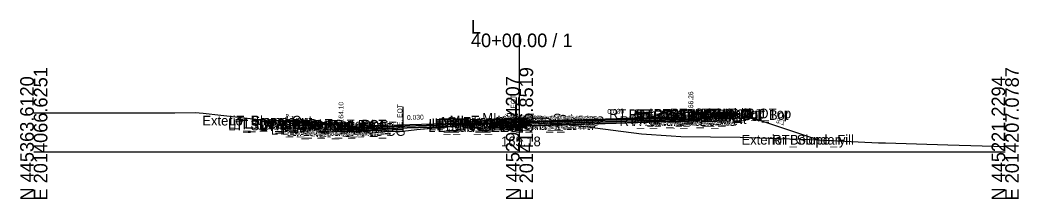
# Model space of a CAD drawing. Extents: x -26 to 4203, y -10 to 9526.
# Drawn here: x 2997.2 to 3202.8, y -9.7 to 27.2 of the extents above; entities that cross this region are included whole.
import ezdxf

# ---------------------------------------------------------------- set-up
doc = ezdxf.new("R2010")
doc.units = 0
for name, color, linetype in [('Default', 7, 'Continuous'), ('Exist CMT Pavement', 7, 'Continuous'), ('Exist Cross Section Cell', 7, 'Continuous'), ('Exist XS Center Line Elevation Label', 7, 'Continuous'), ('Exist XS Ground Line', 7, 'Continuous'), ('Prop CMT Conc Surface', 7, 'Continuous'), ('Prop CMT Concrete Structures', 7, 'Continuous'), ('Prop CMT Pvmt Course 1', 7, 'Continuous'), ('Prop CMT Pvmt Course 1 CG', 7, 'Continuous'), ('Prop CMT Pvmt Course 2', 7, 'Continuous'), ('Prop CMT Pvmt Course 3', 7, 'Continuous'), ('Prop CMT Pvmt Surface', 7, 'Continuous'), ('Prop CMT Slope Grass', 7, 'Continuous'), ('Prop CMT Subgrade Earthwork', 7, 'Continuous'), ('Prop XS Hydro Elevations', 7, 'Continuous'), ('Prop XS Label Text', 7, 'Continuous'), ('Prop XS SE Text', 7, 'Continuous'), ('Prop XS Side Slope Text', 7, 'Continuous'), ('Scratch_Level_0', 7, 'Continuous')]:
    doc.layers.add(name, color=color, linetype=linetype)

msp = doc.modelspace()

# ---------------------------------------------------------------- linework, layer by layer
at = {"layer": 'Exist CMT Pavement'}
for p, q in [((3096.6, 6.06), (3099.31, 6.22)), ((3075.98, 4.31), (3078.87, 4.61)), ((3078.87, 4.61), (3085.89, 5.26)), ((3085.89, 5.26), (3087.55, 5.42)), ((3087.55, 5.42), (3091.11, 5.69)), ((3091.11, 5.69), (3093.06, 5.84)), ((3093.06, 5.84), (3096.6, 6.06))]:
    msp.add_line(p, q, dxfattribs=at)
at = {"layer": 'Exist Cross Section Cell'}
for p, q in [((3100, 0), (3100, 24.4)), ((3000, 0), (3100, 0)), ((3100, 0), (3200, 0))]:
    msp.add_line(p, q, dxfattribs=at)
at = {"layer": 'Exist XS Ground Line'}
msp.add_lwpolyline([(3000, 8.06), (3029.05, 8.09), (3033.2, 8.13), (3034.86, 7.99), (3045.76, 6.77), (3047.35, 6.61), (3050.59, 6.46), (3062.8, 5.77), (3064.11, 5.42), (3069.36, 3.88), (3070.27, 3.99), (3072.59, 4.27), (3074.41, 4.21), (3075.3, 4.19), (3075.98, 4.31), (3076.5, 4.37), (3078.87, 4.61), (3082.38, 4.95), (3084.17, 5.1), (3085.89, 5.26), (3086.2, 5.29), (3087.55, 5.42), (3088.77, 5.51), (3089.26, 5.55), (3089.57, 5.57), (3091.11, 5.69), (3093.06, 5.84), (3096.6, 6.06), (3099.31, 6.22), (3100, 6.18), (3101.67, 6.09), (3107.83, 5.76), (3110.25, 5.63), (3113.46, 5.23), (3125.14, 3.76), (3131.21, 3.3), (3133.2, 3.21), (3145.45, 3.04), (3147.25, 3), (3159.69, 2.58), (3161.3, 2.53), (3173.93, 1.92), (3175.35, 1.86), (3181.72, 1.7), (3188.17, 1.49), (3200, 1.1)], dxfattribs=at)
at = {"layer": 'Prop CMT Conc Surface'}
for points in [[(3133.27, 7.28), (3135.27, 7.26)], [(3135.27, 7.26), (3135.27, 7.76), (3135.77, 7.76)], [(3139.77, 7.85), (3144.77, 7.95)], [(3058.75, 5.69), (3053.75, 5.79)], [(3063.25, 5.1), (3063.25, 5.6), (3062.75, 5.6)], [(3065.25, 5.24), (3063.25, 5.1)]]:
    msp.add_lwpolyline(points, dxfattribs=at)
at = {"layer": 'Prop CMT Concrete Structures'}
for points in [[(3106.5, 6.48), (3106.49, 6.64), (3105.74, 6.89), (3099.25, 7.02), (3092.76, 6.46), (3092.01, 6.21), (3092, 6.04)], [(3092, 6.04), (3106.5, 6.48)], [(3133.27, 7.28), (3135.27, 7.26), (3135.27, 7.76), (3135.77, 7.76)], [(3135.77, 7.76), (3135.77, 6.77), (3133.27, 6.7)], [(3133.27, 6.7), (3133.27, 7.28)], [(3144.77, 7.95), (3139.77, 7.85)], [(3139.77, 7.85), (3139.77, 7.52)], [(3139.77, 7.52), (3144.77, 7.62)], [(3144.77, 7.62), (3144.77, 7.95)], [(3053.75, 5.46), (3053.75, 5.79)], [(3053.75, 5.79), (3058.75, 5.69)], [(3058.75, 5.36), (3053.75, 5.46)], [(3058.75, 5.69), (3058.75, 5.36)], [(3065.25, 5.24), (3063.25, 5.1), (3063.25, 5.6), (3062.75, 5.6)], [(3062.75, 5.6), (3062.75, 4.58), (3065.25, 4.66)], [(3065.25, 4.66), (3065.25, 5.24)]]:
    msp.add_lwpolyline(points, dxfattribs=at)
at = {"layer": 'Prop CMT Pvmt Course 1'}
for points in [[(3092, 6.04), (3106.5, 6.48)], [(3106.5, 6.23), (3092, 5.79)], [(3106.5, 6.48), (3133.27, 7.28)], [(3133.27, 7.03), (3106.5, 6.23)], [(3106.5, 6.48), (3106.5, 6.23)], [(3106.5, 6.23), (3106.5, 6.48)], [(3133.27, 7.28), (3133.27, 7.03)], [(3092, 6.04), (3065.25, 5.24)], [(3065.25, 4.99), (3092, 5.79)], [(3065.25, 5.24), (3065.25, 4.99)], [(3092, 5.79), (3092, 6.04)], [(3092, 5.79), (3092, 6.04)], [(3092, 5.79), (3092, 5.92)], [(3092, 5.92), (3092, 5.92)], [(3092, 5.92), (3092, 5.79), (3092, 5.79)]]:
    msp.add_lwpolyline(points, dxfattribs=at)
msp.add_lwpolyline([(3106.5, 6.23), (3106.5, 6.35), (3106.5, 6.35), (3106.5, 6.23)], close=True, dxfattribs=at)
at = {"layer": 'Prop CMT Pvmt Course 1 CG'}
for points in [[(3133.27, 6.7), (3136.27, 6.79), (3136.59, 6.46)], [(3133.27, 6.36), (3133.27, 6.7)], [(3136.59, 6.46), (3133.27, 6.36)], [(3065.25, 4.66), (3062.25, 4.57), (3061.91, 4.22)], [(3061.91, 4.22), (3065.25, 4.32)], [(3065.25, 4.32), (3065.25, 4.66)]]:
    msp.add_lwpolyline(points, dxfattribs=at)
at = {"layer": 'Prop CMT Pvmt Course 2'}
for points in [[(3092, 5.79), (3106.5, 6.23)], [(3106.5, 6.23), (3133.27, 7.03)], [(3133.27, 6.7), (3106.5, 5.89)], [(3106.5, 6.23), (3106.5, 5.89)], [(3106.5, 5.89), (3106.5, 6.23)], [(3133.27, 7.03), (3133.27, 6.7)], [(3092, 5.79), (3065.25, 4.99)], [(3065.25, 4.66), (3086.16, 5.28)], [(3065.25, 4.99), (3065.25, 4.66)]]:
    msp.add_lwpolyline(points, dxfattribs=at)
at = {"layer": 'Prop CMT Pvmt Course 3'}
for points in [[(3106.5, 5.89), (3133.27, 6.7)], [(3133.27, 6.36), (3106.5, 5.56)], [(3133.27, 6.7), (3133.27, 6.36)], [(3086.16, 5.28), (3065.25, 4.66)], [(3065.25, 4.66), (3065.25, 4.32)], [(3065.25, 4.32), (3075.98, 4.64)], [(3106.5, 5.56), (3099.31, 5.35)], [(3106.5, 5.89), (3106.5, 5.56)], [(3106.5, 5.56), (3106.5, 5.89)]]:
    msp.add_lwpolyline(points, dxfattribs=at)
at = {"layer": 'Prop CMT Pvmt Surface'}
for points in [[(3092, 6.04), (3106.5, 6.48)], [(3106.5, 6.48), (3133.27, 7.28)], [(3092, 6.04), (3065.25, 5.24)]]:
    msp.add_lwpolyline(points, dxfattribs=at)
at = {"layer": 'Prop CMT Slope Grass'}
for points in [[(3062.75, 5.6), (3053.25, 5.79), (3051.37, 6.42)], [(3135.77, 7.76), (3144.77, 7.94)], [(3144.77, 7.94), (3145.27, 7.95), (3161.57, 2.52)]]:
    msp.add_lwpolyline(points, dxfattribs=at)
at = {"layer": 'Prop CMT Subgrade Earthwork'}
for p, q in [((3099.31, 5.35), (3099.31, 6.22)), ((3075.98, 4.64), (3075.98, 4.31))]:
    msp.add_line(p, q, dxfattribs=at)
for points in [[(3106.5, 5.56), (3133.27, 6.36)], [(3133.27, 6.36), (3136.59, 6.46), (3137.93, 7.8)], [(3065.25, 4.32), (3061.91, 4.22), (3060.48, 5.64)], [(3075.98, 4.64), (3065.25, 4.32)], [(3099.31, 5.35), (3106.5, 5.56)]]:
    msp.add_lwpolyline(points, dxfattribs=at)
at = {"layer": 'Prop XS Label Text'}
for p, q in [((3099.31, 11.22), (3099.31, 6.22)), ((3075.98, 9.31), (3075.98, 4.31))]:
    msp.add_line(p, q, dxfattribs=at)

# ---------------------------------------------------------------- texts
at = {"layer": 'Default'}
msp.add_text('-', height=0.0001, dxfattribs=at).set_placement((3000, 0))
at = {"layer": 'Exist Cross Section Cell'}
for s, p in [('L', (3090, 24.4)), ('40+00.00 / 1', (3090, 21.6))]:
    msp.add_text(s, height=2.8, dxfattribs=at).set_placement(p)
for s, p in [('E 2014066.6251', (3002.8, -10)), ('E 2014136.8519', (3102.8, -10)), ('E 2014207.0787', (3202.8, -10)), ('N 445363.6120', (3000, -10)), ('N 445292.4207', (3100, -10)), ('N 445221.2294', (3200, -10))]:
    msp.add_text(s, height=2.8, rotation=90, dxfattribs=at).set_placement(p)
at = {"layer": 'Exist XS Center Line Elevation Label'}
msp.add_text('165.18', height=2, dxfattribs=at).set_placement((3096.2, 1.18))
at = {"layer": 'Prop XS Hydro Elevations'}
for s, p in [('166.26', (3135.77, 8.26)), ('164.10', (3063.75, 6.1))]:
    msp.add_text(s, height=1, rotation=90, dxfattribs=at).set_placement(p)
at = {"layer": 'Prop XS Label Text'}
for p in [(3099.21, 7.24), (3075.88, 5.33)]:
    msp.add_text('E. EOT', height=1, rotation=90, dxfattribs=at).set_placement(p)
at = {"layer": 'Prop XS SE Text'}
for rotation, p in [(1.7183, (3118.1, 7.83)), (1.7173, (3076.85, 6.59))]:
    msp.add_text('0.030', height=1, rotation=rotation, dxfattribs=at).set_placement(p)
at = {"layer": 'Prop XS Side Slope Text'}
for p in [(3051.59, 6.97), (3152.7, 6.06)]:
    msp.add_text('3:1', height=1, rotation=341.5651, dxfattribs=at).set_placement(p)
at = {"layer": 'Scratch_Level_0'}
for s, p in [('RT_Sub_Trench_Out_DLT', (3118.45, 6.8)), ('RT_CG_Top_Face', (3122.48, 6.76)), ('RT_CG_Top_Gut', (3123.46, 6.26)), ('RT_PV1_OEOT', (3123.96, 6.28)), ('RT_CG_Top_BOC', (3124, 6.76)), ('RT_SDWK_In_Top', (3127.58, 6.85)), ('RT_SDWK_In_Bot', (3127.61, 6.52)), ('RT_SDWK_Out_Top', (3130.96, 6.95)), ('RT_SDWK_Out_Bot', (3130.99, 6.62)), ('RT_Shld_O', (3137.3, 6.94)), ('CSLP_Pnt', (3138.13, 6.95)), ('Exterior Boundary', (3034.7, 5.46)), ('LT_SDWK_Out_Top', (3039.99, 4.79)), ('LT_SDWK_Out_Bot', (3040.02, 4.46)), ('LT_Slope_Cut', (3040.19, 5.46)), ('LT_Sub_Trench_Out_DLT', (3041.05, 4.64)), ('LT_CSLP_Pnt', (3043.42, 4.79)), ('LT_SDWK_In_Top', (3046.61, 4.69)), ('LT_SDWK_In_Bot', (3046.64, 4.36)), ('LT_CG_Top_Face', (3050.51, 4.6)), ('LT_CG_Top_BOC', (3051.03, 4.6)), ('LT_PV1_OEOT', (3055.99, 4.24)), ('LT_Sub_OEEOP', (3081.21, 4.13)), ('LT_PV2_OEEOP', (3081.31, 4.79)), ('LT_PV3_OEEOP', (3081.31, 4.46)), ('LT_PV1_OEEOP', (3081.87, 4.92)), ('LT_PV2_IEEOP', (3081.95, 4.79)), ('LT_PV1_IEEOP', (3082.52, 4.92)), ('LT_PV2_PGL1', (3082.88, 4.79)), ('LT_PV3_PGL1', (3082.88, 4.46)), ('LT_PV2_PGL', (3083.21, 4.79)), ('LT_PV1_PGL', (3083.78, 5.04)), ('MI_Face In', (3083.9, 5.21)), ('MI_Top In', (3085.61, 5.46)), ('MI_Crown', (3092.32, 6.02)), ('RT_Sub_OEEOP', (3095.66, 4.56)), ('RT_PV2_OEEOP', (3095.76, 5.23)), ('RT_PV3_OEEOP', (3095.76, 4.89)), ('RT_PV1_OEEOP', (3096.33, 5.35)), ('RT_PV2_IEEOP', (3096.4, 5.23)), ('MI_Face Out', (3096.76, 5.64)), ('MI_Top Out', (3096.97, 5.89)), ('RT_PV1_IEEOP', (3096.97, 5.35)), ('RT_PV2_PGL1', (3097.33, 5.23)), ('RT_PV3_PGL1', (3097.33, 4.89)), ('RT_PV2_PGL', (3097.66, 5.23)), ('RT_PV4_PGL', (3097.66, 4.56)), ('MI_Bot Out', (3097.76, 5.48)), ('RT_PV1_PGL', (3098.23, 5.48)), ('RT_Sub_OEOT_CG', (3120.59, 5.36)), ('RT_CG1_Shelf_Out', (3122.77, 5.79)), ('RT_CG_Bot_IE', (3123.13, 5.7)), ('RT_Sub_OEOT', (3123.3, 5.36)), ('RT_PV2_OEOT', (3123.39, 6.03)), ('RT_PV3_OEOT', (3123.39, 5.7)), ('RT_CG_Bot_BOC', (3124.03, 5.77)), ('RT_Sub_OEOP', (3126.65, 5.46)), ('LT_CG1_Shelf_Out', (3048.8, 3.57)), ('LT_CG_Bot_BOC', (3051.07, 3.58)), ('LT_CG_Top_Gut', (3051.49, 4.1)), ('LT_Sub_OEOP', (3052.02, 3.22)), ('LT_Sub_OEOT_CG', (3052.62, 3.32)), ('LT_CG_Bot_IE', (3055.16, 3.66)), ('LT_Sub_OEOT', (3055.33, 3.32)), ('LT_PV2_OEOT', (3055.42, 3.99)), ('LT_PV3_OEOT', (3055.42, 3.66)), ('LT_PV4_PGL', (3083.21, 4.13)), ('Exterior Boundary', (3145.71, 1.52)), ('RT_Slope_Fill', (3152.04, 1.52))]:
    msp.add_text(s, height=2, dxfattribs=at).set_placement(p)

doc.saveas('drawing.dxf')
